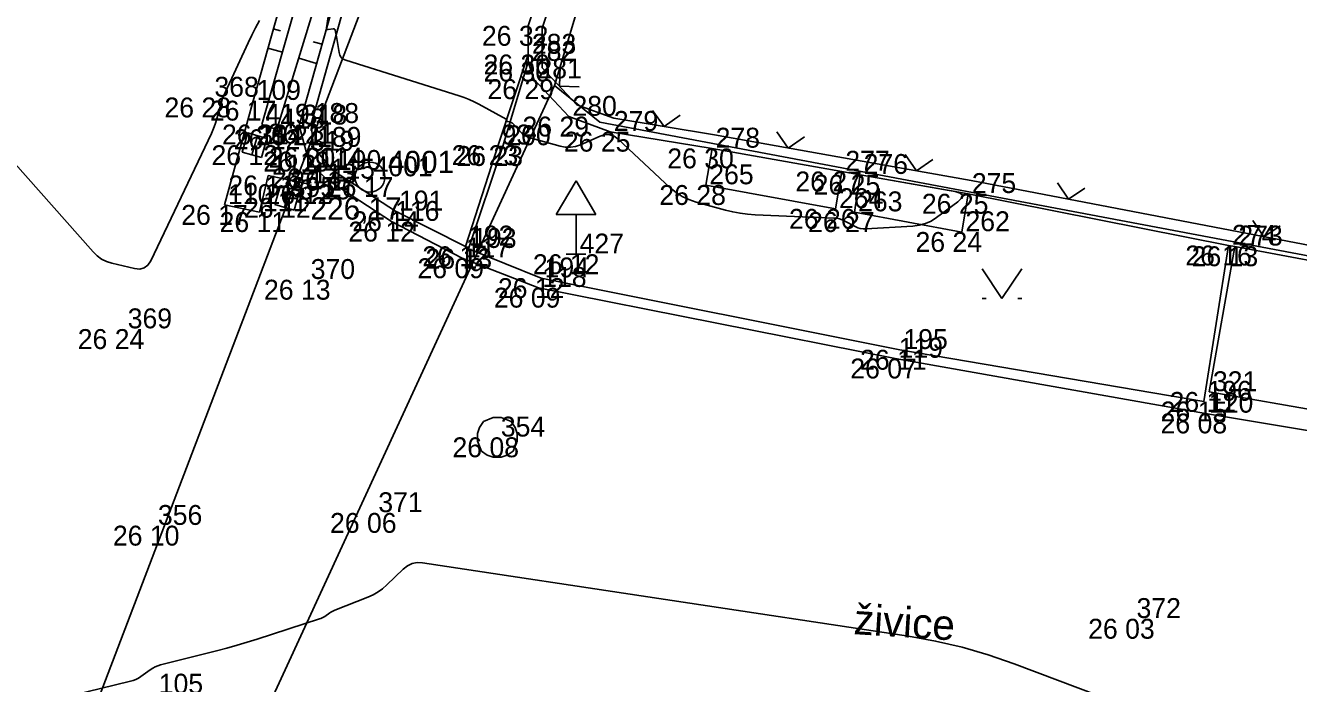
# Model space of a CAD drawing. Extents: x -702257 to -701487, y -1009871 to -1008841.
# Drawn here: x -701761.96 to -701745.96, y -1009385.88 to -1009377.61 of the extents above; entities that cross this region are included whole.
import ezdxf

# ---------------------------------------------------------------- set-up
doc = ezdxf.new("R2010")
doc.units = 0
for name, color, linetype in [('Ex_Major Contours', 7, 'Continuous'), ('Ex_Minor Contours', 7, 'Continuous'), ('Z_bodove_pole', 7, 'Continuous'), ('Z_bodove_pole_cisla', 7, 'Continuous'), ('Z_bodove_pole_vysky', 7, 'Continuous'), ('Z_body', 7, 'Continuous'), ('Z_body_cisla', 7, 'Continuous'), ('Z_body_vysky_redukovane', 7, 'Continuous'), ('Z_chodnik', 7, 'Continuous'), ('Z_dopravni_znacky', 7, 'Continuous'), ('Z_katastr_hranice', 7, 'Continuous'), ('Z_komunikace', 7, 'Continuous'), ('Z_obruba', 7, 'Continuous'), ('Z_pilire', 7, 'Continuous'), ('Z_ploty', 7, 'Continuous'), ('Z_ploty_znacky', 7, 'Continuous'), ('Z_popisy', 7, 'Continuous'), ('Z_rozhranni', 7, 'Continuous'), ('Z_site_kanalizace_znaky', 7, 'Continuous'), ('Z_technicke_srafy', 7, 'Continuous'), ('Z_zlabek', 7, 'Continuous'), ('Z_znaky_kultur', 7, 'Continuous')]:
    doc.layers.add(name, color=color, linetype=linetype)

# ---------------------------------------------------------------- blocks, each defined once
blk = doc.blocks.new('Z212_1')
for p, q in [((-0.175, 0.175), (0, 0)), ((0, 0), (0.175, 0.175))]:
    blk.add_line(p, q)
blk = doc.blocks.new('Z620_1')
for p, q in [((-0.225, 0.125), (-0.175, 0.2)), ((-0.175, 0.2), (-0.05, 0.25)), ((-0.05, 0.25), (0.05, 0.25)), ((0.05, 0.25), (0.175, 0.2)), ((0.175, 0.2), (0.225, 0.125)), ((-0.25, 0.05), (-0.225, 0.125)), ((-0.25, -0.05), (-0.25, 0.05)), ((0.225, 0.125), (0.25, 0.05)), ((0.25, 0.05), (0.25, -0.05)), ((-0.2, -0.175), (-0.25, -0.05)), ((0.25, -0.05), (0.2, -0.175)), ((-0.125, -0.225), (-0.2, -0.175)), ((-0.05, -0.25), (-0.125, -0.225)), ((0.05, -0.25), (-0.05, -0.25)), ((0.125, -0.225), (0.05, -0.25)), ((0.2, -0.175), (0.125, -0.225))]:
    blk.add_line(p, q)
blk = doc.blocks.new('Z46260_1')
for p, q in [((0.125, 0.125), (-0.125, 0.125)), ((-0.125, 0.125), (-0.125, -0.125)), ((0.125, 0), (-0.125, 0)), ((0.125, -0.125), (0.125, 0.125)), ((-0.125, -0.125), (0.125, -0.125))]:
    blk.add_line(p, q)
blk = doc.blocks.new('Z527_1')
for p, q in [((0, 0.925), (-0.25, 0.5)), ((0.25, 0.5), (0, 0.925)), ((-0.25, 0.5), (0.25, 0.5)), ((0, 0), (0, 0.5)), ((-0.125, 0), (0.125, 0))]:
    blk.add_line(p, q)
blk = doc.blocks.new('Z314_1')
for p, q in [((-0.25, 0.175), (0, -0.2)), ((0, -0.2), (0.25, 0.175)), ((-0.25, -0.2), (-0.2, -0.2)), ((0.2, -0.2), (0.25, -0.2))]:
    blk.add_line(p, q)
blk = doc.blocks.new('Z101')
for radius in [0.188, 0.0025]:
    blk.add_circle((0, 0), radius)
blk = doc.blocks.new('Z620_2')
for p, q in [((-0.225, 0.125), (-0.175, 0.2)), ((-0.175, 0.2), (-0.05, 0.25)), ((-0.05, 0.25), (0.05, 0.25)), ((0.05, 0.25), (0.175, 0.2)), ((0.175, 0.2), (0.225, 0.125)), ((-0.25, 0.05), (-0.225, 0.125)), ((-0.25, -0.05), (-0.25, 0.05)), ((0.225, 0.125), (0.25, 0.05)), ((0.25, 0.05), (0.25, -0.05)), ((-0.2, -0.175), (-0.25, -0.05)), ((0.25, -0.05), (0.2, -0.175)), ((-0.125, -0.225), (-0.2, -0.175)), ((-0.05, -0.25), (-0.125, -0.225)), ((0.05, -0.25), (-0.05, -0.25)), ((0.125, -0.225), (0.05, -0.25)), ((0.2, -0.175), (0.125, -0.225))]:
    blk.add_line(p, q)
blk = doc.blocks.new('Z46260_2')
for p, q in [((0.125, 0.125), (-0.125, 0.125)), ((-0.125, 0.125), (-0.125, -0.125)), ((0.125, 0), (-0.125, 0)), ((0.125, -0.125), (0.125, 0.125)), ((-0.125, -0.125), (0.125, -0.125))]:
    blk.add_line(p, q)
blk = doc.blocks.new('Z527_2')
for p, q in [((0, 0.925), (-0.25, 0.5)), ((0.25, 0.5), (0, 0.925)), ((-0.25, 0.5), (0.25, 0.5)), ((0, 0), (0, 0.5)), ((-0.125, 0), (0.125, 0))]:
    blk.add_line(p, q)
blk = doc.blocks.new('POINT_DISPLAY')
blk.add_line((0, 0), (0, 0))

msp = doc.modelspace()

# ---------------------------------------------------------------- linework, layer by layer
at = {"layer": 'Ex_Major Contours'}
msp.add_lwpolyline([(-701761.378, -1009386.033), (-701760.641, -1009385.855), (-701760.606, -1009385.845), (-701760.573, -1009385.831), (-701760.541, -1009385.815), (-701760.51, -1009385.795), (-701760.391, -1009385.709), (-701760.361, -1009385.69), (-701760.329, -1009385.673), (-701760.295, -1009385.659), (-701760.261, -1009385.649), (-701759.558, -1009385.472), (-701759.429, -1009385.438), (-701759.301, -1009385.402), (-701759.174, -1009385.365), (-701759.047, -1009385.325), (-701758.266, -1009385.072), (-701758.248, -1009385.065), (-701758.231, -1009385.058), (-701758.215, -1009385.049), (-701758.199, -1009385.039), (-701758.136, -1009384.996), (-701758.12, -1009384.986), (-701758.104, -1009384.977), (-701758.087, -1009384.969), (-701758.07, -1009384.961), (-701757.655, -1009384.797), (-701757.59, -1009384.768), (-701757.529, -1009384.733), (-701757.472, -1009384.692), (-701757.419, -1009384.645), (-701757.213, -1009384.446), (-701757.159, -1009384.403), (-701757.1, -1009384.376), (-701757.037, -1009384.364), (-701756.968, -1009384.367), (-701750.86, -1009385.289), (-701750.521, -1009385.349), (-701750.187, -1009385.427), (-701749.858, -1009385.523), (-701749.533, -1009385.636), (-701747.645, -1009386.349)], dxfattribs=at)
at = {"layer": 'Ex_Minor Contours'}
for points in [[(-701758.13, -1009377.337), (-701758.177, -1009377.643), (-701758.177, -1009377.654), (-701758.173, -1009377.662), (-701758.166, -1009377.666), (-701758.154, -1009377.666), (-701758.091, -1009377.658), (-701758.082, -1009377.658), (-701758.075, -1009377.661), (-701758.07, -1009377.667), (-701758.067, -1009377.675), (-701758.059, -1009377.715), (-701758.055, -1009377.735), (-701758.052, -1009377.755), (-701758.018, -1009377.956), (-701758.008, -1009377.99), (-701757.991, -1009378.017), (-701757.967, -1009378.038), (-701757.935, -1009378.052), (-701756.507, -1009378.5), (-701756.444, -1009378.522), (-701756.383, -1009378.546), (-701756.322, -1009378.573), (-701756.263, -1009378.604), (-701755.917, -1009378.791), (-701755.915, -1009378.793), (-701755.913, -1009378.795), (-701755.912, -1009378.798), (-701755.911, -1009378.801), (-701755.911, -1009378.814), (-701755.911, -1009378.816), (-701755.91, -1009378.819), (-701755.908, -1009378.82), (-701755.905, -1009378.821), (-701755.879, -1009378.825), (-701755.874, -1009378.826), (-701755.869, -1009378.828), (-701755.864, -1009378.83), (-701755.859, -1009378.833), (-701755.84, -1009378.844), (-701755.835, -1009378.847), (-701755.83, -1009378.851), (-701755.826, -1009378.854), (-701755.822, -1009378.858), (-701755.72, -1009378.968), (-701755.701, -1009378.986), (-701755.68, -1009379), (-701755.657, -1009379.012), (-701755.632, -1009379.021), (-701755.24, -1009379.13), (-701755.175, -1009379.143), (-701755.11, -1009379.144), (-701755.047, -1009379.134), (-701754.984, -1009379.113), (-701754.735, -1009379.004), (-701754.674, -1009378.986), (-701754.616, -1009378.987), (-701754.562, -1009379.006), (-701754.51, -1009379.043), (-701753.855, -1009379.653), (-701753.783, -1009379.713), (-701753.705, -1009379.763), (-701753.621, -1009379.803), (-701753.532, -1009379.834), (-701753.163, -1009379.935), (-701753.071, -1009379.957), (-701752.978, -1009379.975), (-701752.884, -1009379.987), (-701752.789, -1009379.993), (-701751.799, -1009380.035), (-701751.763, -1009380.038), (-701751.728, -1009380.046), (-701751.694, -1009380.057), (-701751.662, -1009380.073), (-701751.533, -1009380.142), (-701751.5, -1009380.157), (-701751.467, -1009380.167), (-701751.432, -1009380.172), (-701751.396, -1009380.172), (-701750.805, -1009380.137), (-701750.725, -1009380.126), (-701750.648, -1009380.104), (-701750.576, -1009380.072), (-701750.508, -1009380.028), (-701750.242, -1009379.829), (-701750.195, -1009379.784), (-701750.184, -1009379.748), (-701750.21, -1009379.72), (-701750.273, -1009379.701), (-701751.47, -1009379.49)], [(-701763.468, -1009377.802), (-701761.111, -1009380.46), (-701761.06, -1009380.509), (-701761.003, -1009380.55), (-701760.941, -1009380.581), (-701760.873, -1009380.602), (-701760.589, -1009380.669), (-701760.523, -1009380.675), (-701760.467, -1009380.661), (-701760.421, -1009380.626), (-701760.385, -1009380.571), (-701759.623, -1009378.972), (-701759.605, -1009378.93), (-701759.587, -1009378.887), (-701759.572, -1009378.843), (-701759.559, -1009378.799), (-701759.51, -1009378.62), (-701759.497, -1009378.576), (-701759.482, -1009378.532), (-701759.465, -1009378.489), (-701759.446, -1009378.447), (-701759.161, -1009377.832), (-701759.116, -1009377.738), (-701759.068, -1009377.645), (-701759.018, -1009377.553)]]:
    msp.add_lwpolyline(points, dxfattribs=at)
at = {"layer": 'Z_chodnik'}
for q in [(-701755.64, -1009377.98), (-701756.43, -1009380.39)]:
    msp.add_line((-701756.02, -1009379.12), q, dxfattribs=at)
at = {"layer": 'Z_katastr_hranice'}
for p, q in [((-701752.99, -1009364.98), (-701769.49, -1009408.19)), ((-701751.41, -1009365.43), (-701755.31, -1009378.37)), ((-701755.31, -1009378.37), (-701759.92, -1009388.36)), ((-701755.31, -1009378.37), (-701754.74, -1009378.83)), ((-701754.74, -1009378.83), (-701731.72, -1009383.17))]:
    msp.add_line(p, q, dxfattribs=at)
at = {"layer": 'Z_komunikace'}
for p, q in [((-701757.89, -1009374.27), (-701759.1, -1009378.56)), ((-701759.1, -1009378.56), (-701759.46, -1009379.87)), ((-701758.4, -1009379.61), (-701758.32, -1009379.41)), ((-701758.32, -1009379.41), (-701758.17, -1009379.55)), ((-701759.02, -1009379.96), (-701758.91, -1009379.5)), ((-701758.91, -1009379.5), (-701758.4, -1009379.61)), ((-701758.17, -1009379.55), (-701757.36, -1009380.08)), ((-701759.46, -1009379.87), (-701759.02, -1009379.96)), ((-701757.36, -1009380.08), (-701756.47, -1009380.54)), ((-701756.47, -1009380.54), (-701755.51, -1009380.91)), ((-701755.51, -1009380.91), (-701751.03, -1009381.8)), ((-701751.03, -1009381.8), (-701747.13, -1009382.49)), ((-701747.13, -1009382.49), (-701741.18, -1009383.48))]:
    msp.add_line(p, q, dxfattribs=at)
at = {"layer": 'Z_obruba'}
for p, q in [((-701757.11, -1009374.39), (-701758.37, -1009378.85)), ((-701755.64, -1009378.07), (-701755.96, -1009379.13)), ((-701758.37, -1009378.85), (-701758.34, -1009379.15)), ((-701758.34, -1009379.15), (-701758.09, -1009379.44)), ((-701755.96, -1009379.13), (-701756.39, -1009380.42)), ((-701758.09, -1009379.44), (-701757.31, -1009379.95)), ((-701757.31, -1009379.95), (-701756.43, -1009380.39)), ((-701747.15, -1009382.34), (-701746.84, -1009380.38)), ((-701756.43, -1009380.39), (-701756.39, -1009380.42)), ((-701756.39, -1009380.42), (-701755.48, -1009380.79)), ((-701755.48, -1009380.79), (-701750.97, -1009381.69)), ((-701750.97, -1009381.69), (-701747.15, -1009382.34))]:
    msp.add_line(p, q, dxfattribs=at)
at = {"layer": 'Z_pilire'}
for p, q in [((-701753.33, -1009379.16), (-701753.41, -1009379.62)), ((-701753.33, -1009379.16), (-701753.41, -1009379.62)), ((-701751.78, -1009379.92), (-701751.7, -1009379.45)), ((-701751.78, -1009379.92), (-701751.7, -1009379.45)), ((-701751.47, -1009379.49), (-701751.54, -1009379.96)), ((-701751.47, -1009379.49), (-701751.54, -1009379.96)), ((-701753.41, -1009379.62), (-701751.78, -1009379.92)), ((-701753.41, -1009379.62), (-701751.78, -1009379.92)), ((-701750.19, -1009380.21), (-701750.11, -1009379.73)), ((-701750.19, -1009380.21), (-701750.11, -1009379.73)), ((-701751.54, -1009379.96), (-701750.19, -1009380.21)), ((-701751.54, -1009379.96), (-701750.19, -1009380.21))]:
    msp.add_line(p, q, dxfattribs=at)
at = {"layer": 'Z_ploty'}
for p, q in [((-701755.64, -1009377.62), (-701753.43, -1009370.92)), ((-701755.64, -1009377.62), (-701753.43, -1009370.92)), ((-701755.465, -1009377.648), (-701753.264, -1009370.975)), ((-701755.64, -1009377.98), (-701755.64, -1009377.62)), ((-701755.64, -1009377.98), (-701755.64, -1009377.62)), ((-701755.465, -1009378.146), (-701755.465, -1009377.648)), ((-701755.64, -1009378.07), (-701755.64, -1009377.98)), ((-701755.64, -1009378.07), (-701755.64, -1009377.98)), ((-701755.57, -1009378.29), (-701755.64, -1009378.07)), ((-701755.57, -1009378.29), (-701755.64, -1009378.07)), ((-701755.031, -1009378.61), (-701755.465, -1009378.146)), ((-701755.13, -1009378.76), (-701755.57, -1009378.29)), ((-701755.13, -1009378.76), (-701755.57, -1009378.29)), ((-701754.565, -1009378.78), (-701755.031, -1009378.61)), ((-701754.61, -1009378.95), (-701755.13, -1009378.76)), ((-701754.61, -1009378.95), (-701755.13, -1009378.76)), ((-701753.301, -1009378.991), (-701754.565, -1009378.78)), ((-701753.33, -1009379.16), (-701754.61, -1009378.95)), ((-701753.33, -1009379.16), (-701754.61, -1009378.95)), ((-701753.301, -1009378.991), (-701751.444, -1009379.319)), ((-701751.7, -1009379.45), (-701753.33, -1009379.16)), ((-701751.7, -1009379.45), (-701753.33, -1009379.16)), ((-701750.075, -1009379.561), (-701751.444, -1009379.319)), ((-701751.47, -1009379.49), (-701751.7, -1009379.45)), ((-701751.47, -1009379.49), (-701751.7, -1009379.45)), ((-701750.11, -1009379.73), (-701751.47, -1009379.49)), ((-701750.11, -1009379.73), (-701751.47, -1009379.49)), ((-701750.075, -1009379.561), (-701740.738, -1009381.358)), ((-701746.84, -1009380.38), (-701750.11, -1009379.73)), ((-701746.84, -1009380.38), (-701750.11, -1009379.73)), ((-701746.76, -1009380.39), (-701746.84, -1009380.38)), ((-701746.76, -1009380.39), (-701746.84, -1009380.38)), ((-701740.86, -1009381.51), (-701746.76, -1009380.39)), ((-701740.86, -1009381.51), (-701746.76, -1009380.39))]:
    msp.add_line(p, q, dxfattribs=at)
at = {"layer": 'Z_rozhranni'}
for p, q in [((-701757.25, -1009374.37), (-701758.52, -1009378.87)), ((-701757.25, -1009374.37), (-701758.52, -1009378.87)), ((-701758.52, -1009378.87), (-701758.43, -1009379.2)), ((-701758.52, -1009378.87), (-701758.43, -1009379.2)), ((-701758.43, -1009379.2), (-701758.32, -1009379.41)), ((-701758.43, -1009379.2), (-701758.32, -1009379.41)), ((-701747.08, -1009382.22), (-701746.76, -1009380.39)), ((-701747.08, -1009382.22), (-701746.76, -1009380.39)), ((-701741.18, -1009383.24), (-701747.08, -1009382.22)), ((-701741.18, -1009383.24), (-701747.08, -1009382.22))]:
    msp.add_line(p, q, dxfattribs=at)
at = {"layer": 'Z_technicke_srafy'}
for p, q in [((-701758.846, -1009377.658), (-701758.754, -1009377.684)), ((-701758.232, -1009377.85), (-701758.343, -1009377.819)), ((-701758.913, -1009377.899), (-701758.731, -1009377.95)), ((-701758.3, -1009378.091), (-701758.526, -1009378.027))]:
    msp.add_line(p, q, dxfattribs=at)
at = {"layer": 'Z_zlabek'}
for p, q in [((-701758.99, -1009378.86), (-701757.7, -1009374.33)), ((-701758.99, -1009378.86), (-701757.7, -1009374.33)), ((-701757.4, -1009374.35), (-701758.8, -1009378.92)), ((-701757.4, -1009374.35), (-701758.8, -1009378.92)), ((-701758.8, -1009378.92), (-701758.99, -1009378.86)), ((-701758.8, -1009378.92), (-701758.99, -1009378.86))]:
    msp.add_line(p, q, dxfattribs=at)

# ---------------------------------------------------------------- block references
at = {"layer": 'Z_bodove_pole'}
msp.add_blockref('Z101', (-701757.63, -1009379.52), dxfattribs=at)
msp.add_blockref('Z101', (-701757.63, -1009379.52), dxfattribs=at)
at = {"layer": 'Z_body'}
for p in [(-701755.64, -1009377.62), (-701755.64, -1009377.98), (-701755.64, -1009378.07), (-701755.57, -1009378.29), (-701759.63, -1009378.52), (-701759.1, -1009378.56), (-701755.13, -1009378.76), (-701758.99, -1009378.86), (-701758.8, -1009378.92), (-701758.52, -1009378.87), (-701758.37, -1009378.85), (-701754.61, -1009378.95), (-701759.08, -1009379.12), (-701758.43, -1009379.2), (-701758.34, -1009379.15), (-701756.02, -1009379.12), (-701755.96, -1009379.13), (-701753.33, -1009379.16), (-701758.32, -1009379.41), (-701758.91, -1009379.5), (-701758.17, -1009379.55), (-701758.09, -1009379.44), (-701757.63, -1009379.52), (-701751.7, -1009379.45), (-701751.47, -1009379.49), (-701758.4, -1009379.61), (-701753.41, -1009379.62), (-701750.11, -1009379.73), (-701759.46, -1009379.87), (-701758.67, -1009379.78), (-701759.02, -1009379.96), (-701757.31, -1009379.95), (-701751.78, -1009379.92), (-701751.54, -1009379.96), (-701757.36, -1009380.08), (-701750.19, -1009380.21), (-701746.84, -1009380.38), (-701756.47, -1009380.54), (-701756.43, -1009380.39), (-701756.39, -1009380.42), (-701755.04, -1009380.49), (-701746.76, -1009380.39), (-701758.42, -1009380.81), (-701755.48, -1009380.79), (-701755.51, -1009380.91), (-701760.72, -1009381.43), (-701751.03, -1009381.8), (-701750.97, -1009381.69), (-701747.08, -1009382.22), (-701747.15, -1009382.34), (-701747.13, -1009382.49), (-701756.03, -1009382.79), (-701757.57, -1009383.74), (-701760.34, -1009383.9), (-701748.04, -1009385.07)]:
    msp.add_blockref('POINT_DISPLAY', p, dxfattribs=at)
at = {"layer": 'Z_dopravni_znacky'}
for name in ['Z527_1', 'Z527_2']:
    msp.add_blockref(name, (-701755.04, -1009380.49), dxfattribs=at)
at = {"layer": 'Z_ploty_znacky'}
for p, rotation in [((-701755.248, -1009378.378), -46.9), ((-701753.933, -1009378.886), -9.500000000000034), ((-701752.372, -1009379.155), -10.000000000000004), ((-701750.76, -1009379.44), -10.000000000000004), ((-701748.848, -1009379.798), -10.899999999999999), ((-701746.393, -1009380.27), -10.899999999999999)]:
    msp.add_blockref('Z212_1', p, dxfattribs=dict(at, rotation=rotation))
at = {"layer": 'Z_site_kanalizace_znaky', "rotation": 73.8}
for name, p in [('Z46260_1', (-701759.08, -1009379.12)), ('Z46260_2', (-701759.08, -1009379.12)), ('Z46260_1', (-701758.67, -1009379.78)), ('Z46260_2', (-701758.67, -1009379.78))]:
    msp.add_blockref(name, p, dxfattribs=at)
at = {"layer": 'Z_site_kanalizace_znaky'}
for name in ['Z620_1', 'Z620_2']:
    msp.add_blockref(name, (-701756.03, -1009382.79), dxfattribs=at)
at = {"layer": 'Z_znaky_kultur'}
msp.add_blockref('Z314_1', (-701749.686, -1009380.847), dxfattribs=at)

# ---------------------------------------------------------------- texts
at = {"layer": 'Z_bodove_pole_cisla'}
msp.add_text('4001', height=0.28, dxfattribs=at).set_placement((-701757.405, -1009379.47))
msp.add_text('4001', height=0.28, dxfattribs=at).set_placement((-701757.405, -1009379.47))
at = {"layer": 'Z_bodove_pole_vysky'}
msp.add_text('226,17', height=0.28, dxfattribs=at).set_placement((-701758.377, -1009380.054))
msp.add_text('226,17', height=0.28, dxfattribs=at).set_placement((-701758.377, -1009380.054))
at = {"layer": 'Z_body_cisla'}
for s, p in [('283', (-701755.595, -1009377.97)), ('282', (-701755.595, -1009378.06)), ('281', (-701755.525, -1009378.28)), ('368', (-701759.585, -1009378.51)), ('109', (-701759.055, -1009378.55)), ('419', (-701758.945, -1009378.85)), ('318', (-701758.475, -1009378.86)), ('188', (-701758.325, -1009378.84)), ('280', (-701755.085, -1009378.75)), ('418', (-701758.755, -1009378.91)), ('279', (-701754.565, -1009378.94)), ('394', (-701759.035, -1009379.11)), ('319', (-701758.385, -1009379.19)), ('189', (-701758.295, -1009379.14)), ('93', (-701755.975, -1009379.11)), ('200', (-701755.915, -1009379.12)), ('278', (-701753.285, -1009379.15)), ('112', (-701758.865, -1009379.49)), ('114', (-701758.275, -1009379.4)), ('190', (-701758.045, -1009379.43)), ('4001', (-701757.585, -1009379.51)), ('277', (-701751.655, -1009379.44)), ('276', (-701751.425, -1009379.48)), ('113', (-701758.355, -1009379.6)), ('115', (-701758.125, -1009379.54)), ('265', (-701753.365, -1009379.61)), ('395', (-701758.625, -1009379.77)), ('275', (-701750.065, -1009379.72)), ('110', (-701759.415, -1009379.86)), ('111', (-701758.975, -1009379.95)), ('191', (-701757.265, -1009379.94)), ('264', (-701751.735, -1009379.91)), ('263', (-701751.495, -1009379.95)), ('116', (-701757.315, -1009380.07)), ('262', (-701750.145, -1009380.2)), ('192', (-701756.385, -1009380.38)), ('193', (-701756.345, -1009380.41)), ('427', (-701754.995, -1009380.48)), ('274', (-701746.795, -1009380.37)), ('273', (-701746.715, -1009380.38)), ('117', (-701756.425, -1009380.53)), ('370', (-701758.375, -1009380.8)), ('194', (-701755.435, -1009380.78)), ('118', (-701755.465, -1009380.9)), ('369', (-701760.675, -1009381.42)), ('195', (-701750.925, -1009381.68)), ('119', (-701750.985, -1009381.79)), ('321', (-701747.035, -1009382.21)), ('196', (-701747.105, -1009382.33)), ('120', (-701747.085, -1009382.48)), ('354', (-701755.985, -1009382.78)), ('371', (-701757.525, -1009383.73)), ('356', (-701760.295, -1009383.89)), ('372', (-701747.995, -1009385.06)), ('105', (-701760.285, -1009386.01))]:
    msp.add_text(s, height=0.25, dxfattribs=at).set_placement(p)
at = {"layer": 'Z_body_vysky_redukovane'}
for s, p in [('26 32', (-701756.223, -1009377.87)), ('26 30', (-701756.203, -1009378.23)), ('26 30', (-701756.203, -1009378.32)), ('26 29', (-701756.153, -1009378.54)), ('26 28', (-701760.213, -1009378.77)), ('26 17', (-701759.642, -1009378.81)), ('26 29', (-701755.713, -1009379.01)), ('26 11', (-701759.49, -1009379.11)), ('26 12', (-701759.342, -1009379.17)), ('26 21', (-701759.062, -1009379.12)), ('26 21', (-701758.912, -1009379.1)), ('26 25', (-701755.193, -1009379.2)), ('26 12', (-701759.622, -1009379.37)), ('26 19', (-701758.972, -1009379.45)), ('26 20', (-701758.903, -1009379.4)), ('26 23', (-701756.603, -1009379.37)), ('26 23', (-701756.543, -1009379.38)), ('26 30', (-701753.893, -1009379.41)), ('26 17', (-701758.862, -1009379.66)), ('26 11', (-701759.41, -1009379.75)), ('26 15', (-701758.712, -1009379.8)), ('26 17', (-701758.632, -1009379.69)), ('26 17', (-701758.172, -1009379.77)), ('26 27', (-701752.283, -1009379.7)), ('26 25', (-701752.053, -1009379.74)), ('26 12', (-701758.942, -1009379.86)), ('26 28', (-701753.993, -1009379.87)), ('26 25', (-701750.693, -1009379.98)), ('26 17', (-701760.002, -1009380.12)), ('26 12', (-701759.212, -1009380.03)), ('26 11', (-701759.52, -1009380.21)), ('26 14', (-701757.852, -1009380.2)), ('26 26', (-701752.363, -1009380.17)), ('26 27', (-701752.123, -1009380.21)), ('26 12', (-701757.902, -1009380.33)), ('26 24', (-701750.773, -1009380.46)), ('26 12', (-701756.972, -1009380.64)), ('26 16', (-701747.382, -1009380.63)), ('26 13', (-701747.302, -1009380.64)), ('26 09', (-701757.033, -1009380.79)), ('26 13', (-701756.932, -1009380.67)), ('26 12', (-701755.582, -1009380.74)), ('26 13', (-701758.962, -1009381.06)), ('26 12', (-701756.022, -1009381.04)), ('26 09', (-701756.073, -1009381.16)), ('26 24', (-701761.303, -1009381.68)), ('26 07', (-701751.593, -1009382.05)), ('26 11', (-701751.47, -1009381.94)), ('26 11', (-701747.58, -1009382.47)), ('26 15', (-701747.692, -1009382.59)), ('26 08', (-701747.693, -1009382.74)), ('26 08', (-701756.593, -1009383.04)), ('26 06', (-701758.132, -1009383.99)), ('26 10', (-701760.861, -1009384.15)), ('26 03', (-701748.603, -1009385.32))]:
    msp.add_text(s, height=0.25, dxfattribs=at).set_placement(p)
at = {"layer": 'Z_popisy'}
msp.add_text('živice', height=0.38, rotation=356.4, dxfattribs=at).set_placement((-701751.557, -1009385.262))

doc.saveas('drawing.dxf')
